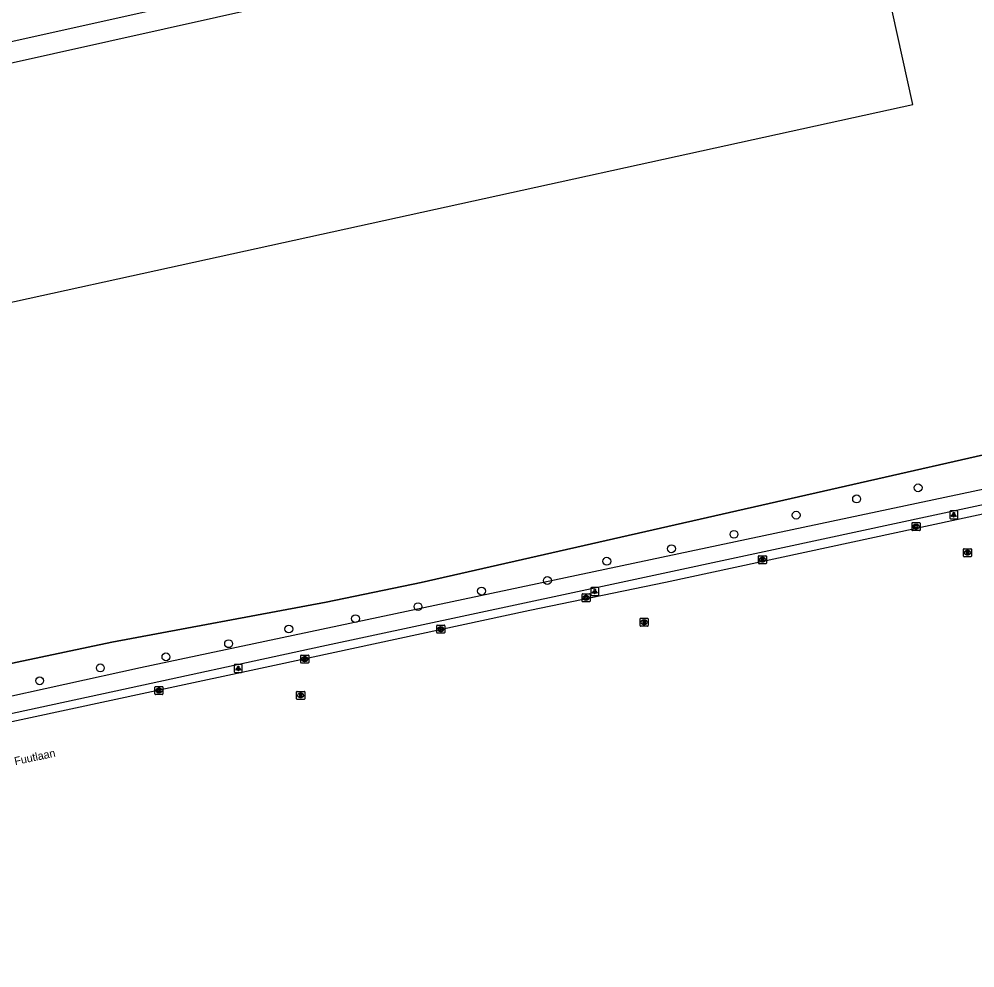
# Model space of a CAD drawing. Extents: x 161477 to 163040, y 383680 to 384868.
# Drawn here: x 162022.7 to 162142.1, y 383711.9 to 383830.5 of the extents above; entities that cross this region are included whole.
import ezdxf

# ---------------------------------------------------------------- set-up
doc = ezdxf.new("R2010")
doc.units = 0
for name, color, linetype in [('IMGEO_Boom', 7, 'Continuous'), ('IMGEO_Groenvoorziening', 7, 'Continuous'), ('IMGEO_Hek', 7, 'Continuous'), ('IMGEO_Kolk', 7, 'Continuous'), ('IMGEO_Lichtpunt', 7, 'Continuous'), ('IMGEO_Openbare_ruimte_label', 7, 'Continuous'), ('IMGEO_Pand', 7, 'Continuous'), ('IMGEO_Rijbaan_lokaal_open', 7, 'Continuous'), ('IMGEO_Rioolput', 7, 'Continuous'), ('IMGEO_Spoor', 7, 'Continuous'), ('IMGEO_Voetpad_open', 7, 'Continuous')]:
    doc.layers.add(name, color=color, linetype=linetype)

msp = doc.modelspace()

# ---------------------------------------------------------------- linework, layer by layer
at = {"layer": 'IMGEO_Boom'}
for centre in [(162134.99, 383771.91), (162127.3, 383770.52), (162119.75, 383768.49), (162111.98, 383766.1), (162104.17, 383764.29), (162096.09, 383762.73), (162088.67, 383760.32), (162080.44, 383759), (162072.5, 383757.06), (162064.68, 383755.56), (162056.36, 383754.26), (162048.83, 383752.42), (162041, 383750.78), (162032.8, 383749.4), (162025.23, 383747.79)]:
    msp.add_circle(centre, 0.489, dxfattribs=at)
at = {"layer": 'IMGEO_Groenvoorziening'}
for points in [[(162298.92, 383814.56), (162261.09, 383802.89), (162253.58, 383800.74), (162226.94, 383794.59), (162215.71, 383792.24), (162200.21, 383788.99), (162072.88, 383760.06), (162061.02, 383757.62), (162034.23, 383752.62), (161913.96, 383727.2), (161882.57, 383720.16), (161862.58, 383715.7), (161851.78, 383713.8), (161847.77, 383713.09), (161846.44, 383712.85), (161845.48, 383712.89), (161845.45, 383711.91)], [(162231.35, 383791.72), (162216.7, 383788.57), (162197.76, 383783.49), (162191.42, 383781.95), (162037.84, 383749.41), (161933.79, 383726.48), (161872.38, 383713.55)]]:
    msp.add_lwpolyline(points, dxfattribs=at)
at = {"layer": 'IMGEO_Hek'}
for points in [[(162061.02, 383757.62), (162072.88, 383760.06), (162200.21, 383788.99), (162215.71, 383792.24)], [(161846.44, 383712.85), (161847.77, 383713.09), (161851.78, 383713.8), (161862.58, 383715.7), (161882.57, 383720.16), (161913.96, 383727.2), (162034.23, 383752.62), (162061.02, 383757.62)]]:
    msp.add_lwpolyline(points, dxfattribs=at)
at = {"layer": 'IMGEO_Kolk'}
for p, q in [((162134.23, 383766.63), (162134.23, 383767.49)), ((162134.3, 383767.56), (162135.15, 383767.56)), ((162134.72, 383767.34), (162134.74, 383767.34)), ((162135.23, 383767.49), (162135.23, 383766.63)), ((162135.15, 383766.56), (162134.3, 383766.56)), ((162134.74, 383766.78), (162134.71, 383766.78)), ((162115.04, 383762.49), (162115.04, 383763.35)), ((162115.11, 383763.42), (162115.96, 383763.42)), ((162115.96, 383762.42), (162115.11, 383762.42)), ((162115.55, 383762.64), (162115.52, 383762.64)), ((162115.53, 383763.2), (162115.55, 383763.2)), ((162116.04, 383763.35), (162116.04, 383762.49)), ((162092.99, 383757.74), (162092.99, 383758.59)), ((162093.07, 383758.66), (162093.92, 383758.66)), ((162093.92, 383757.66), (162093.07, 383757.66)), ((162093.48, 383758.44), (162093.51, 383758.44)), ((162093.5, 383757.88), (162093.48, 383757.88)), ((162093.99, 383758.59), (162093.99, 383757.74)), ((162074.84, 383753.81), (162074.84, 383754.67)), ((162074.91, 383754.74), (162075.76, 383754.74)), ((162075.32, 383754.52), (162075.35, 383754.52)), ((162075.84, 383754.67), (162075.84, 383753.81)), ((162075.76, 383753.74), (162074.91, 383753.74)), ((162075.35, 383753.96), (162075.32, 383753.96)), ((162057.85, 383750.08), (162057.85, 383750.93)), ((162057.92, 383751), (162058.77, 383751)), ((162058.34, 383750.78), (162058.36, 383750.78)), ((162058.85, 383750.93), (162058.85, 383750.08)), ((162058.77, 383750), (162057.92, 383750)), ((162058.36, 383750.22), (162058.33, 383750.22)), ((162039.63, 383746.15), (162039.63, 383747)), ((162039.7, 383747.08), (162040.56, 383747.08)), ((162040.12, 383746.86), (162040.14, 383746.86)), ((162040.63, 383747), (162040.63, 383746.15)), ((162040.56, 383746.08), (162039.7, 383746.08)), ((162040.14, 383746.3), (162040.11, 383746.3))]:
    msp.add_line(p, q, dxfattribs=at)
for points in [[(162134.23, 383766.63), (162134.23, 383767.49)], [(162134.3, 383767.56), (162135.15, 383767.56)], [(162134.55, 383767.26), (162134.67, 383767.26), (162134.67, 383767.11), (162134.8, 383767.26), (162134.97, 383767.26), (162134.82, 383767.11), (162134.97, 383766.86), (162134.82, 383766.86), (162134.74, 383767.02), (162134.67, 383766.96), (162134.67, 383766.86), (162134.55, 383766.86), (162134.55, 383767.26)], [(162135.23, 383767.49), (162135.23, 383766.63)], [(162135.15, 383766.56), (162134.3, 383766.56)], [(162115.04, 383762.49), (162115.04, 383763.35)], [(162115.11, 383763.42), (162115.96, 383763.42)], [(162115.96, 383762.42), (162115.11, 383762.42)], [(162115.36, 383763.12), (162115.48, 383763.12), (162115.48, 383762.97), (162115.61, 383763.12), (162115.78, 383763.12), (162115.63, 383762.97), (162115.78, 383762.72), (162115.63, 383762.72), (162115.55, 383762.88), (162115.48, 383762.82), (162115.48, 383762.72), (162115.36, 383762.72), (162115.36, 383763.12)], [(162116.04, 383763.35), (162116.04, 383762.49)], [(162092.99, 383757.74), (162092.99, 383758.59)], [(162093.07, 383758.66), (162093.92, 383758.66)], [(162093.92, 383757.66), (162093.07, 383757.66)], [(162093.31, 383758.36), (162093.44, 383758.36), (162093.44, 383758.21), (162093.57, 383758.36), (162093.73, 383758.36), (162093.58, 383758.21), (162093.74, 383757.96), (162093.58, 383757.96), (162093.5, 383758.13), (162093.44, 383758.06), (162093.44, 383757.96), (162093.31, 383757.96), (162093.31, 383758.36)], [(162093.99, 383758.59), (162093.99, 383757.74)], [(162074.84, 383753.81), (162074.84, 383754.67)], [(162074.91, 383754.74), (162075.76, 383754.74)], [(162075.16, 383754.44), (162075.28, 383754.44), (162075.28, 383754.29), (162075.41, 383754.44), (162075.57, 383754.44), (162075.43, 383754.29), (162075.58, 383754.04), (162075.43, 383754.04), (162075.34, 383754.21), (162075.28, 383754.14), (162075.28, 383754.04), (162075.16, 383754.04), (162075.16, 383754.44)], [(162075.84, 383754.67), (162075.84, 383753.81)], [(162075.76, 383753.74), (162074.91, 383753.74)], [(162057.85, 383750.08), (162057.85, 383750.93)], [(162057.92, 383751), (162058.77, 383751)], [(162058.17, 383750.7), (162058.29, 383750.7), (162058.29, 383750.55), (162058.42, 383750.7), (162058.59, 383750.7), (162058.44, 383750.55), (162058.59, 383750.3), (162058.44, 383750.3), (162058.36, 383750.47), (162058.29, 383750.4), (162058.29, 383750.3), (162058.17, 383750.3), (162058.17, 383750.7)], [(162058.85, 383750.93), (162058.85, 383750.08)], [(162058.77, 383750), (162057.92, 383750)], [(162039.63, 383746.15), (162039.63, 383747)], [(162039.7, 383747.08), (162040.56, 383747.08)], [(162040.63, 383747), (162040.63, 383746.15)], [(162040.56, 383746.08), (162039.7, 383746.08)], [(162039.95, 383746.78), (162040.07, 383746.78), (162040.07, 383746.63), (162040.2, 383746.78), (162040.37, 383746.78), (162040.22, 383746.63), (162040.37, 383746.38), (162040.22, 383746.38), (162040.14, 383746.54), (162040.07, 383746.48), (162040.07, 383746.38), (162039.95, 383746.38), (162039.95, 383746.78)]]:
    msp.add_lwpolyline(points, dxfattribs=at)
for centre, start, end in [((162134.3, 383767.48), 91.552, 178.448), ((162134.3, 383767.48), 91.552, 178.448), ((162135.15, 383767.48), 1.552, 88.448), ((162135.15, 383767.48), 1.552, 88.448), ((162134.3, 383766.63), 181.552, 268.448), ((162134.3, 383766.63), 181.552, 268.448), ((162135.15, 383766.63), 271.552, 358.448), ((162135.15, 383766.63), 271.552, 358.448), ((162115.11, 383763.34), 91.552, 178.448), ((162115.11, 383763.34), 91.552, 178.448), ((162115.11, 383762.49), 181.552, 268.448), ((162115.11, 383762.49), 181.552, 268.448), ((162115.96, 383763.34), 1.552, 88.448), ((162115.96, 383763.34), 1.552, 88.448), ((162115.96, 383762.49), 271.552, 358.448), ((162115.96, 383762.49), 271.552, 358.448), ((162093.07, 383758.59), 91.552, 178.448), ((162093.07, 383758.59), 91.552, 178.448), ((162093.07, 383757.74), 181.552, 268.448), ((162093.07, 383757.74), 181.552, 268.448), ((162093.92, 383758.59), 1.552, 88.448), ((162093.92, 383758.59), 1.552, 88.448), ((162093.92, 383757.74), 271.552, 358.448), ((162093.92, 383757.74), 271.552, 358.448), ((162074.91, 383754.67), 91.552, 178.448), ((162074.91, 383754.67), 91.552, 178.448), ((162075.76, 383754.67), 1.552, 88.448), ((162075.76, 383754.67), 1.552, 88.448), ((162074.91, 383753.82), 181.552, 268.448), ((162074.91, 383753.82), 181.552, 268.448), ((162075.76, 383753.82), 271.552, 358.448), ((162075.76, 383753.82), 271.552, 358.448), ((162057.92, 383750.93), 91.552, 178.448), ((162057.92, 383750.93), 91.552, 178.448), ((162058.77, 383750.93), 1.552, 88.448), ((162058.77, 383750.93), 1.552, 88.448), ((162057.92, 383750.08), 181.552, 268.448), ((162057.92, 383750.08), 181.552, 268.448), ((162058.77, 383750.08), 271.552, 358.448), ((162058.77, 383750.08), 271.552, 358.448), ((162039.7, 383747), 91.552, 178.448), ((162039.7, 383747), 91.552, 178.448), ((162040.55, 383747), 1.552, 88.448), ((162040.55, 383747), 1.552, 88.448), ((162039.7, 383746.15), 181.552, 268.448), ((162039.7, 383746.15), 181.552, 268.448), ((162040.55, 383746.15), 271.552, 358.448), ((162040.55, 383746.15), 271.552, 358.448)]:
    msp.add_arc(centre, 0.0765, start, end, dxfattribs=at)
for centre, major_axis, ratio, start_param, end_param in [((162134.71, 383767.06), (-0.387, 0.002), 0.722429, 4.712389, 7.853982), ((162134.74, 383767.06), (-0.39, 0.002), 0.717154, 1.570796, 4.712389), ((162115.52, 383762.92), (-0.387, 0.002), 0.722429, 4.712389, 7.853982), ((162115.55, 383762.92), (-0.39, 0.002), 0.717154, 1.570796, 4.712389), ((162093.48, 383758.16), (-0.387, 0.002), 0.722429, 4.712389, 7.853982), ((162093.5, 383758.16), (-0.39, 0.002), 0.717154, 1.570796, 4.712389), ((162075.32, 383754.24), (-0.387, 0.002), 0.722429, 4.712389, 7.853982), ((162075.35, 383754.24), (-0.39, 0.002), 0.717154, 1.570796, 4.712389), ((162058.33, 383750.5), (-0.387, 0.002), 0.722429, 4.712389, 7.853982), ((162058.36, 383750.5), (-0.39, 0.002), 0.717154, 1.570796, 4.712389), ((162040.12, 383746.58), (-0.387, 0.002), 0.722429, 4.712389, 7.853982), ((162040.14, 383746.58), (-0.39, 0.002), 0.717154, 1.570796, 4.712389)]:
    msp.add_ellipse(centre, major_axis=major_axis, ratio=ratio, start_param=start_param, end_param=end_param, dxfattribs=at)
at = {"layer": 'IMGEO_Lichtpunt'}
for p, q in [((162138.95, 383768.94), (162138.95, 383768.13)), ((162138.95, 383768.94), (162138.95, 383768.13)), ((162139.85, 383769.03), (162139.04, 383769.03)), ((162139.85, 383769.03), (162139.04, 383769.03)), ((162139.94, 383768.13), (162139.94, 383768.94)), ((162139.94, 383768.13), (162139.94, 383768.94)), ((162139.04, 383768.04), (162139.85, 383768.04)), ((162139.04, 383768.04), (162139.85, 383768.04)), ((162094.09, 383759.34), (162094.09, 383758.54)), ((162094.09, 383759.34), (162094.09, 383758.54)), ((162094.99, 383759.44), (162094.18, 383759.44)), ((162094.99, 383759.44), (162094.18, 383759.44)), ((162095.08, 383758.54), (162095.08, 383759.34)), ((162095.08, 383758.54), (162095.08, 383759.34)), ((162094.18, 383758.44), (162094.99, 383758.44)), ((162094.18, 383758.44), (162094.99, 383758.44)), ((162049.54, 383749.74), (162049.54, 383748.93)), ((162049.54, 383749.74), (162049.54, 383748.93)), ((162050.45, 383749.83), (162049.64, 383749.83)), ((162050.45, 383749.83), (162049.64, 383749.83)), ((162050.54, 383748.93), (162050.54, 383749.74)), ((162050.54, 383748.93), (162050.54, 383749.74)), ((162049.64, 383748.83), (162050.45, 383748.83)), ((162049.64, 383748.83), (162050.45, 383748.83))]:
    msp.add_line(p, q, dxfattribs=at)
for points in [[(162139.32, 383768.6), (162139.36, 383768.58), (162139.17, 383768.31), (162139.13, 383768.34), (162139.32, 383768.6)], [(162139.42, 383768.56), (162139.47, 383768.56), (162139.47, 383768.23), (162139.42, 383768.23), (162139.42, 383768.56)], [(162139.53, 383768.58), (162139.57, 383768.6), (162139.76, 383768.34), (162139.72, 383768.31), (162139.53, 383768.58)], [(162094.46, 383759.01), (162094.5, 383758.98), (162094.31, 383758.72), (162094.27, 383758.75), (162094.46, 383759.01)], [(162094.56, 383758.96), (162094.61, 383758.96), (162094.61, 383758.64), (162094.56, 383758.64), (162094.56, 383758.96)], [(162094.67, 383758.98), (162094.71, 383759.01), (162094.9, 383758.74), (162094.86, 383758.72), (162094.67, 383758.98)], [(162049.92, 383749.4), (162049.96, 383749.37), (162049.77, 383749.11), (162049.73, 383749.14), (162049.92, 383749.4)], [(162050.02, 383749.35), (162050.07, 383749.35), (162050.07, 383749.03), (162050.02, 383749.03), (162050.02, 383749.35)], [(162050.13, 383749.37), (162050.17, 383749.4), (162050.35, 383749.14), (162050.32, 383749.11), (162050.13, 383749.37)]]:
    msp.add_lwpolyline(points, dxfattribs=at)
for centre in [(162139.45, 383768.74), (162094.59, 383759.14), (162050.04, 383749.53)]:
    msp.add_circle(centre, 0.0994, dxfattribs=at)
for centre, start, end in [((162139.04, 383768.94), 90, 180), ((162139.04, 383768.94), 90, 180), ((162139.85, 383768.94), 0, 90), ((162139.85, 383768.94), 0, 90), ((162139.04, 383768.13), 180, 270), ((162139.04, 383768.13), 180, 270), ((162139.85, 383768.13), 270, 0), ((162139.85, 383768.13), 270, 360), ((162094.18, 383759.34), 90, 180), ((162094.18, 383759.34), 90, 180), ((162094.99, 383759.34), 0, 90), ((162094.99, 383759.34), 0, 90), ((162094.18, 383758.54), 180, 270), ((162094.18, 383758.54), 180, 270), ((162094.99, 383758.54), 270, 0), ((162094.99, 383758.54), 270, 360), ((162049.64, 383749.74), 90, 180), ((162049.64, 383749.74), 90, 180), ((162050.45, 383749.74), 0, 90), ((162050.45, 383749.74), 0, 90), ((162049.64, 383748.93), 180, 270), ((162049.64, 383748.93), 180, 270), ((162050.45, 383748.93), 270, 0), ((162050.45, 383748.93), 270, 360)]:
    msp.add_arc(centre, 0.0946, start, end, dxfattribs=at)
at = {"layer": 'IMGEO_Pand'}
for points in [[(161884.31, 383793.82), (161888.73, 383773.98), (161886.05, 383773.38), (161886.3, 383772.28), (161885.88, 383772.17), (161885.51, 383773.82), (161859.41, 383768), (161862.46, 383754.35), (161888.64, 383760.19), (161888.12, 383762.5), (161887.37, 383765.86), (161890.33, 383766.52), (161890.45, 383765.98), (162000, 383790.34), (162126.91, 383818.18), (162134.33, 383819.8), (162130.48, 383837.21), (162140.9, 383839.53), (162139.81, 383844.85)], [(162088.04, 383839.79), (162000, 383820.13), (161884.78, 383794.45), (161884.66, 383795.01), (161884.29, 383794.93), (161884.34, 383794.72)]]:
    msp.add_lwpolyline(points, dxfattribs=at)
at = {"layer": 'IMGEO_Rijbaan_lokaal_open'}
msp.add_lwpolyline([(162253.66, 383796.86), (162244.29, 383794.61), (162240.84, 383793.55), (162224.8, 383788.56), (162219.62, 383786.85), (162219.33, 383786.78), (162214.48, 383785.25), (162201.98, 383781.65), (162200.19, 383781.17), (162199.34, 383780.94), (162193.85, 383779.62), (162173.23, 383775.14), (162160.65, 383772.41), (162129.52, 383765.69), (162103.41, 383760.08), (162086.49, 383756.59), (162061.51, 383751.2), (162055.16, 383749.81), (162038.61, 383746.29), (162000, 383738.01)], dxfattribs=at)
at = {"layer": 'IMGEO_Rioolput'}
for p, q in [((162140.66, 383763.37), (162140.66, 383764.22)), ((162140.73, 383764.3), (162141.58, 383764.3)), ((162141.14, 383764.08), (162141.17, 383764.08)), ((162141.66, 383764.22), (162141.66, 383763.37)), ((162141.58, 383763.3), (162140.73, 383763.3)), ((162141.17, 383763.52), (162141.14, 383763.52)), ((162100.25, 383754.68), (162100.25, 383755.54)), ((162100.32, 383755.61), (162101.17, 383755.61)), ((162100.74, 383755.39), (162100.76, 383755.39)), ((162101.25, 383755.54), (162101.25, 383754.68)), ((162101.17, 383754.61), (162100.32, 383754.61)), ((162100.76, 383754.83), (162100.73, 383754.83)), ((162057.33, 383745.54), (162057.33, 383746.4)), ((162057.41, 383746.47), (162058.26, 383746.47)), ((162057.82, 383746.25), (162057.85, 383746.25)), ((162057.84, 383745.69), (162057.82, 383745.69)), ((162058.34, 383746.4), (162058.34, 383745.54)), ((162058.26, 383745.47), (162057.41, 383745.47))]:
    msp.add_line(p, q, dxfattribs=at)
for points in [[(162140.66, 383763.37), (162140.66, 383764.22)], [(162140.73, 383764.3), (162141.58, 383764.3)], [(162141.24, 383764), (162140.99, 383764), (162140.99, 383763.6)], [(162140.99, 383763.6), (162141.12, 383763.6), (162141.12, 383763.76), (162141.13, 383763.76)], [(162141.17, 383763.92), (162141.12, 383763.92), (162141.12, 383763.84)], [(162141.12, 383763.84), (162141.17, 383763.84)], [(162141.17, 383763.73), (162141.25, 383763.6), (162141.38, 383763.6), (162141.32, 383763.72)], [(162141.66, 383764.22), (162141.66, 383763.37)], [(162141.58, 383763.3), (162140.73, 383763.3)], [(162100.25, 383754.68), (162100.25, 383755.54)], [(162100.32, 383755.61), (162101.17, 383755.61)], [(162100.84, 383755.31), (162100.58, 383755.31), (162100.58, 383754.91)], [(162100.76, 383755.23), (162100.71, 383755.23), (162100.71, 383755.15)], [(162101.25, 383755.54), (162101.25, 383754.68)], [(162101.17, 383754.61), (162100.32, 383754.61)], [(162100.58, 383754.91), (162100.71, 383754.91), (162100.71, 383755.07), (162100.72, 383755.07)], [(162100.71, 383755.15), (162100.76, 383755.15)], [(162100.77, 383755.04), (162100.84, 383754.91), (162100.98, 383754.91), (162100.91, 383755.04)], [(162057.33, 383745.54), (162057.33, 383746.4)], [(162057.41, 383746.47), (162058.26, 383746.47)], [(162057.92, 383746.17), (162057.67, 383746.17), (162057.67, 383745.77)], [(162057.67, 383745.77), (162057.8, 383745.77), (162057.8, 383745.93), (162057.81, 383745.93)], [(162057.85, 383746.09), (162057.8, 383746.09), (162057.8, 383746.01)], [(162057.8, 383746.01), (162057.85, 383746.01)], [(162057.85, 383745.9), (162057.92, 383745.77), (162058.06, 383745.77), (162058, 383745.9)], [(162058.34, 383746.4), (162058.34, 383745.54)], [(162058.26, 383745.47), (162057.41, 383745.47)]]:
    msp.add_lwpolyline(points, dxfattribs=at)
for centre, radius, start, end in [((162140.73, 383764.22), 0.0765, 91.552, 178.448), ((162140.73, 383764.22), 0.0765, 91.552, 178.448), ((162141.13, 383763.71), 0.0533, 26.0293, 88.6989), ((162141.18, 383763.82), 0.0964, 77.0061, 93.1865), ((162141.15, 383764.03), 0.19, 274.7715, 282.9687), ((162141.19, 383763.88), 0.0378, 276.6634, 79.6772), ((162141.24, 383763.89), 0.109, 350.3612, 89.416), ((162141.24, 383763.89), 0.112, 277.5842, 350.9817), ((162141.23, 383763.67), 0.108, 29.5134, 73.7905), ((162141.58, 383764.22), 0.0765, 1.552, 88.448), ((162141.58, 383764.22), 0.0765, 1.552, 88.448), ((162140.73, 383763.37), 0.0765, 181.552, 268.448), ((162140.73, 383763.37), 0.0765, 181.552, 268.448), ((162141.58, 383763.37), 0.0765, 271.552, 358.448), ((162141.58, 383763.37), 0.0765, 271.552, 358.448), ((162100.32, 383755.53), 0.0765, 91.552, 178.448), ((162100.32, 383755.53), 0.0765, 91.552, 178.448), ((162100.77, 383755.13), 0.0964, 77.0061, 93.1865), ((162100.78, 383755.19), 0.0378, 276.6634, 79.6772), ((162100.84, 383755.2), 0.109, 350.3612, 89.416), ((162101.17, 383755.53), 0.0765, 1.552, 88.448), ((162101.17, 383755.53), 0.0765, 1.552, 88.448), ((162100.32, 383754.68), 0.0765, 181.552, 268.448), ((162100.32, 383754.68), 0.0765, 181.552, 268.448), ((162100.72, 383755.02), 0.0533, 26.0293, 88.6989), ((162100.74, 383755.34), 0.19, 274.7715, 282.9687), ((162100.83, 383755.2), 0.112, 277.5842, 350.9817), ((162100.82, 383754.98), 0.108, 29.5134, 73.7905), ((162101.17, 383754.68), 0.0765, 271.552, 358.448), ((162101.17, 383754.68), 0.0765, 271.552, 358.448), ((162057.41, 383746.39), 0.0765, 91.552, 178.448), ((162057.41, 383746.39), 0.0765, 91.552, 178.448), ((162057.8, 383745.88), 0.0533, 26.0293, 88.6989), ((162057.85, 383745.99), 0.0964, 77.0061, 93.1865), ((162057.83, 383746.2), 0.19, 274.7715, 282.9687), ((162057.87, 383746.05), 0.0378, 276.6634, 79.6772), ((162057.92, 383746.06), 0.109, 350.3612, 89.416), ((162057.92, 383746.06), 0.112, 277.5842, 350.9817), ((162057.9, 383745.84), 0.108, 29.5134, 73.7905), ((162058.26, 383746.39), 0.0765, 1.552, 88.448), ((162058.26, 383746.39), 0.0765, 1.552, 88.448), ((162057.41, 383745.55), 0.0765, 181.552, 268.448), ((162057.41, 383745.55), 0.0765, 181.552, 268.448), ((162058.26, 383745.55), 0.0765, 271.552, 358.448), ((162058.26, 383745.55), 0.0765, 271.552, 358.448)]:
    msp.add_arc(centre, radius, start, end, dxfattribs=at)
for centre, major_axis, ratio, start_param, end_param in [((162141.14, 383763.8), (-0.387, 0.002), 0.722429, 4.712389, 7.853982), ((162141.17, 383763.8), (-0.39, 0.002), 0.717154, 1.570796, 4.712389), ((162100.73, 383755.11), (-0.387, 0.002), 0.722429, 4.712389, 7.853982), ((162100.76, 383755.11), (-0.39, 0.002), 0.717154, 1.570796, 4.712389), ((162057.82, 383745.97), (-0.387, 0.002), 0.722429, 4.712389, 7.853982), ((162057.85, 383745.97), (-0.39, 0.002), 0.717154, 1.570796, 4.712389)]:
    msp.add_ellipse(centre, major_axis=major_axis, ratio=ratio, start_param=start_param, end_param=end_param, dxfattribs=at)
at = {"layer": 'IMGEO_Spoor'}
msp.add_lwpolyline([(161756.53, 383768.76), (161838.28, 383786.93), (161975.14, 383817.36), (162056.37, 383835.44), (162106.4, 383846.65), (162114.63, 383848.32), (162125.79, 383850.6), (162135.24, 383852.23), (162143.31, 383853.7), (162150.4, 383855), (162159.12, 383856.88), (162165.31, 383858.26), (162254.85, 383878.09), (162292.54, 383886.49), (162314.34, 383891.26), (162320.37, 383892.65), (162328.36, 383894.6), (162337.4, 383896.88)], dxfattribs=at)
at = {"layer": 'IMGEO_Voetpad_open'}
msp.add_lwpolyline([(161872.38, 383713.55), (161876.5, 383713.96), (161886.43, 383715.07), (161895.43, 383716.66), (161904.89, 383718.7), (161934.1, 383725.01), (161953.18, 383729.12), (161987.59, 383736.39), (162007.91, 383740.73), (162033.22, 383746.19), (162060.49, 383752.12), (162097.3, 383759.98), (162118.07, 383764.45), (162141.54, 383769.48), (162180.49, 383777.87), (162190.22, 383779.97), (162198.07, 383781.8), (162206.11, 383783.95), (162214.63, 383786.44), (162216.75, 383787.01), (162217.08, 383787.12), (162231.35, 383791.72)], dxfattribs=at)

# ---------------------------------------------------------------- texts
at = {"layer": 'IMGEO_Openbare_ruimte_label'}
msp.add_text('Fuutlaan', height=1, rotation=11.9506, dxfattribs=at).set_placement((162022.17, 383737.24))

doc.saveas('drawing.dxf')
